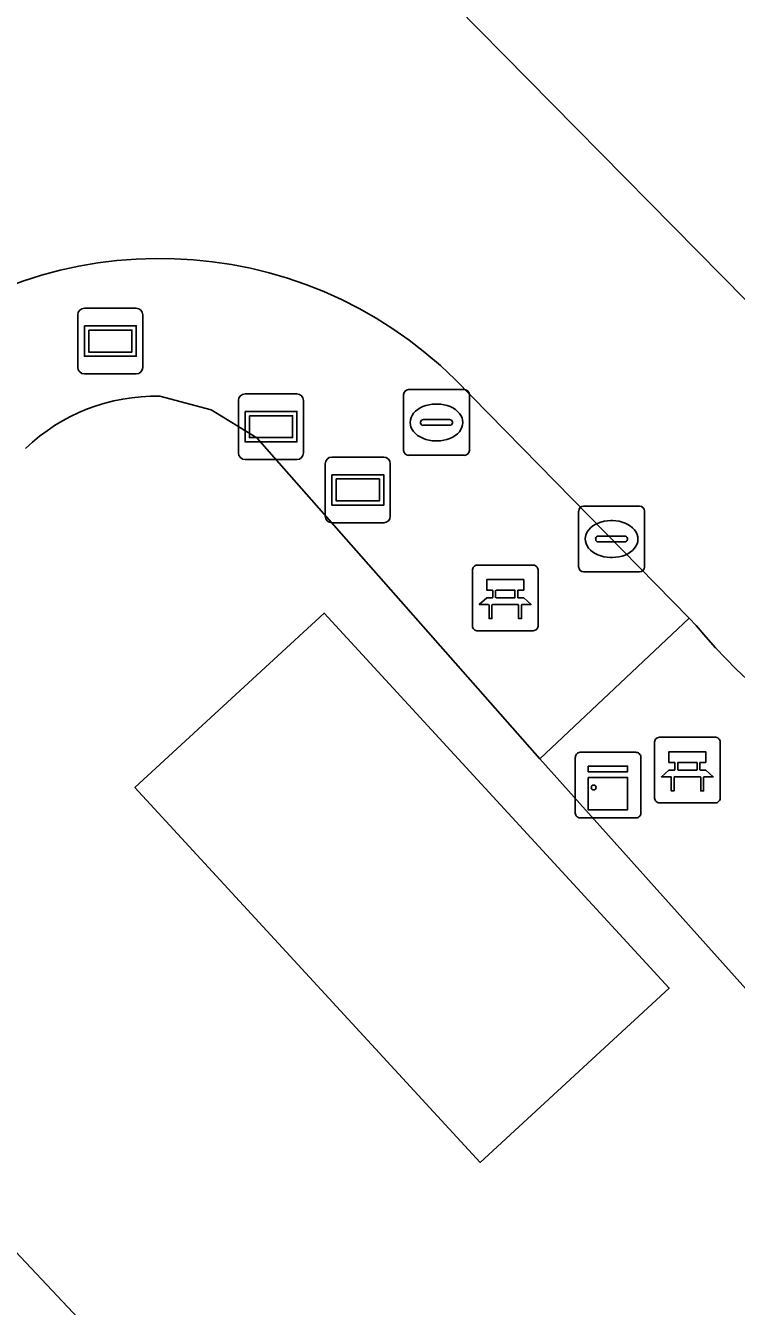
# Model space of a CAD drawing. Extents: x 162661 to 163484, y 380247 to 381230.
# Drawn here: x 163451.13 to 163461.95, y 380868.33 to 380887.82 of the extents above; entities that cross this region are included whole.
import ezdxf

# ---------------------------------------------------------------- set-up
doc = ezdxf.new("R2010")
doc.units = 0
for name, color, linetype in [('IMGEO_Bank', 7, 'Continuous'), ('IMGEO_Brandkraan', 7, 'Continuous'), ('IMGEO_Erf', 7, 'Continuous'), ('IMGEO_Groenvoorziening', 7, 'Continuous'), ('IMGEO_Informatiebord', 7, 'Continuous'), ('IMGEO_Kast', 7, 'Continuous'), ('IMGEO_Kolk', 7, 'Continuous'), ('IMGEO_Pand', 7, 'Continuous'), ('IMGEO_Rijbaan_lokaal_open', 7, 'Continuous'), ('IMGEO_Straatnaambord', 7, 'Continuous'), ('IMGEO_Verkeerseiland_open', 7, 'Continuous'), ('IMGEO_Verklikker', 7, 'Continuous')]:
    doc.layers.add(name, color=color, linetype=linetype)

msp = doc.modelspace()

# ---------------------------------------------------------------- linework, layer by layer
at = {"layer": 'IMGEO_Bank'}
for p, q in [((163457.935, 380878.688), (163457.935, 380879.529)), ((163457.935, 380879.529), (163457.935, 380878.688)), ((163458.01, 380879.613), (163458.851, 380879.613)), ((163458.851, 380879.613), (163458.01, 380879.613)), ((163458.935, 380879.538), (163458.935, 380878.697)), ((163458.935, 380878.697), (163458.935, 380879.538)), ((163458.244, 380879.119), (163458.244, 380879.225)), ((163458.288, 380879.225), (163458.288, 380879.119)), ((163458.576, 380879.231), (163458.294, 380879.231)), ((163458.294, 380879.113), (163458.576, 380879.113)), ((163458.582, 380879.119), (163458.582, 380879.225)), ((163458.626, 380879.225), (163458.626, 380879.119)), ((163458.632, 380879.011), (163458.239, 380879.011)), ((163458.86, 380878.613), (163458.019, 380878.613)), ((163458.019, 380878.613), (163458.86, 380878.613)), ((163460.783, 380876.992), (163461.624, 380876.992)), ((163461.624, 380876.992), (163460.783, 380876.992)), ((163460.708, 380876.067), (163460.708, 380876.908)), ((163460.708, 380876.908), (163460.708, 380876.067)), ((163461.708, 380876.917), (163461.708, 380876.076)), ((163461.708, 380876.076), (163461.708, 380876.917)), ((163461.017, 380876.498), (163461.017, 380876.604)), ((163461.061, 380876.604), (163461.061, 380876.498)), ((163461.349, 380876.61), (163461.067, 380876.61)), ((163461.355, 380876.498), (163461.355, 380876.604)), ((163461.399, 380876.604), (163461.399, 380876.498)), ((163461.405, 380876.39), (163461.012, 380876.39)), ((163461.067, 380876.492), (163461.349, 380876.492)), ((163461.633, 380875.992), (163460.792, 380875.992)), ((163460.792, 380875.992), (163461.633, 380875.992))]:
    msp.add_line(p, q, dxfattribs=at)
for points in [[(163458.238, 380879.231), (163458.152, 380879.231), (163458.152, 380879.392), (163458.715, 380879.392), (163458.715, 380879.231), (163458.632, 380879.231)], [(163458.182, 380879.011), (163458.04, 380879.011), (163458.152, 380879.113), (163458.238, 380879.113)], [(163458.632, 380879.113), (163458.715, 380879.113), (163458.827, 380879.011), (163458.688, 380879.011)], [(163458.232, 380879.004), (163458.232, 380878.797), (163458.189, 380878.797), (163458.189, 380879.004)], [(163458.682, 380879.004), (163458.682, 380878.797), (163458.638, 380878.797), (163458.638, 380879.004)], [(163461.011, 380876.61), (163460.925, 380876.61), (163460.925, 380876.771), (163461.488, 380876.771), (163461.488, 380876.61), (163461.405, 380876.61)], [(163460.955, 380876.39), (163460.813, 380876.39), (163460.925, 380876.492), (163461.011, 380876.492)], [(163461.005, 380876.383), (163461.005, 380876.176), (163460.962, 380876.176), (163460.962, 380876.383)], [(163461.405, 380876.492), (163461.488, 380876.492), (163461.6, 380876.39), (163461.461, 380876.39)], [(163461.455, 380876.383), (163461.455, 380876.176), (163461.411, 380876.176), (163461.411, 380876.383)]]:
    msp.add_lwpolyline(points, dxfattribs=at)
for centre, radius, start, end in [((163458.013, 380879.535), 0.0779, 92.4484, 184.2845), ((163458.013, 380879.535), 0.0779, 92.4484, 184.2845), ((163458.857, 380879.535), 0.0779, 2.4484, 94.2845), ((163458.857, 380879.535), 0.0779, 2.4484, 94.2845), ((163458.237, 380879.224), 0.00671, 2.8957, 87.1043), ((163458.237, 380879.12), 0.00671, 272.8957, 357.1043), ((163458.294, 380879.224), 0.00671, 92.8957, 177.1043), ((163458.294, 380879.12), 0.00671, 182.8957, 267.1043), ((163458.576, 380879.224), 0.00671, 2.8957, 87.1043), ((163458.576, 380879.12), 0.00671, 272.8957, 357.1043), ((163458.633, 380879.224), 0.00671, 92.8957, 177.1043), ((163458.633, 380879.12), 0.00671, 182.8957, 267.1043), ((163458.182, 380879.004), 0.00671, 2.8957, 87.1043), ((163458.239, 380879.004), 0.00671, 92.8957, 177.1043), ((163458.631, 380879.004), 0.00671, 2.8957, 87.1043), ((163458.688, 380879.004), 0.00671, 92.8957, 177.1043), ((163458.013, 380878.691), 0.0779, 182.4484, 274.2845), ((163458.013, 380878.691), 0.0779, 182.4484, 274.2845), ((163458.857, 380878.691), 0.0779, 272.4484, 4.2845), ((163458.857, 380878.691), 0.0779, 272.4484, 4.2845), ((163460.786, 380876.914), 0.0779, 92.4484, 184.2845), ((163460.786, 380876.914), 0.0779, 92.4484, 184.2845), ((163461.63, 380876.914), 0.0779, 2.4484, 94.2845), ((163461.63, 380876.914), 0.0779, 2.4484, 94.2845), ((163461.01, 380876.603), 0.00671, 2.8957, 87.1043), ((163461.067, 380876.603), 0.00671, 92.8957, 177.1043), ((163461.349, 380876.603), 0.00671, 2.8957, 87.1043), ((163461.406, 380876.603), 0.00671, 92.8957, 177.1043), ((163460.955, 380876.383), 0.00671, 2.8957, 87.1043), ((163461.012, 380876.383), 0.00671, 92.8957, 177.1043), ((163461.01, 380876.499), 0.00671, 272.8957, 357.1043), ((163461.067, 380876.499), 0.00671, 182.8957, 267.1043), ((163461.349, 380876.499), 0.00671, 272.8957, 357.1043), ((163461.406, 380876.499), 0.00671, 182.8957, 267.1043), ((163461.404, 380876.383), 0.00671, 2.8957, 87.1043), ((163461.461, 380876.383), 0.00671, 92.8957, 177.1043), ((163460.786, 380876.07), 0.0779, 182.4484, 274.2845), ((163460.786, 380876.07), 0.0779, 182.4484, 274.2845), ((163461.63, 380876.07), 0.0779, 272.4484, 4.2845), ((163461.63, 380876.07), 0.0779, 272.4484, 4.2845)]:
    msp.add_arc(centre, radius, start, end, dxfattribs=at)
at = {"layer": 'IMGEO_Brandkraan'}
for p, q in [((163456.962, 380882.283), (163457.814, 380882.283)), ((163456.887, 380881.357), (163456.887, 380882.209)), ((163457.375, 380882.063), (163457.4, 380882.063)), ((163457.888, 380882.209), (163457.888, 380881.357)), ((163457.146, 380881.777), (163457.146, 380881.789)), ((163457.584, 380881.74), (163457.186, 380881.74)), ((163457.189, 380881.826), (163457.587, 380881.826)), ((163457.63, 380881.789), (163457.63, 380881.777)), ((163457.398, 380881.503), (163457.373, 380881.503)), ((163457.814, 380881.283), (163456.962, 380881.283))]:
    msp.add_line(p, q, dxfattribs=at)
for points in [[(163456.962, 380882.283), (163457.814, 380882.283)], [(163456.887, 380881.357), (163456.887, 380882.209)], [(163457.888, 380882.209), (163457.888, 380881.357)], [(163457.814, 380881.283), (163456.962, 380881.283)]]:
    msp.add_lwpolyline(points, dxfattribs=at)
for centre, radius, start, end in [((163456.964, 380882.207), 0.0765, 91.552, 178.448), ((163456.964, 380882.207), 0.0765, 91.552, 178.448), ((163457.812, 380882.207), 0.0765, 1.552, 88.448), ((163457.812, 380882.207), 0.0765, 1.552, 88.448), ((163457.186, 380881.786), 0.0403, 85.8775, 175.7526), ((163457.183, 380881.776), 0.0366, 178.938, 274.7102), ((163457.587, 380881.783), 0.043, 264.8664, 352.4533), ((163457.591, 380881.788), 0.0386, 1.7309, 96.639), ((163456.964, 380881.359), 0.0765, 181.552, 268.448), ((163456.964, 380881.359), 0.0765, 181.552, 268.448), ((163457.812, 380881.359), 0.0765, 271.552, 358.448), ((163457.812, 380881.359), 0.0765, 271.552, 358.448)]:
    msp.add_arc(centre, radius, start, end, dxfattribs=at)
for centre, major_axis, ratio, start_param, end_param in [((163457.374, 380881.783), (-0.387, 0.002), 0.722429, 4.712389, 7.853982), ((163457.399, 380881.783), (-0.39, 0.002), 0.717154, 1.570796, 4.712389)]:
    msp.add_ellipse(centre, major_axis=major_axis, ratio=ratio, start_param=start_param, end_param=end_param, dxfattribs=at)
at = {"layer": 'IMGEO_Erf'}
msp.add_lwpolyline([(163473.12, 380851.238), (163477.672, 380857.345), (163476.904, 380858.159), (163476.16, 380857.467), (163458.959, 380876.664), (163454.653, 380881.547), (163453.96, 380881.973), (163453.174, 380882.181)], dxfattribs=at)
for points in [[(163452.797, 380876.227), (163455.676, 380878.881), (163460.932, 380873.174), (163458.052, 380870.521)], [(163442.612, 380866.724), (163448.27, 380872.043), (163454.4, 380865.525), (163453.519, 380864.697), (163456.538, 380861.486), (163451.762, 380856.995), (163452.634, 380856.067), (163449.856, 380853.454), (163449.801, 380853.512), (163445.412, 380858.179), (163448.191, 380860.791), (163446.037, 380863.081)]]:
    msp.add_lwpolyline(points, close=True, dxfattribs=at)
msp.add_arc((163453.102, 380879.345), 2.837, 88.5494, 133.9652, dxfattribs=at)
at = {"layer": 'IMGEO_Groenvoorziening'}
for points in [[(163453.174, 380882.181), (163453.96, 380881.973), (163454.653, 380881.547), (163458.959, 380876.664), (163461.232, 380878.804), (163457.673, 380882.439)], [(163461.34, 380878.694), (163461.232, 380878.804), (163458.959, 380876.664), (163476.16, 380857.467), (163476.904, 380858.159), (163477.672, 380857.345), (163478.144, 380856.845), (163478.688, 380856.268)]]:
    msp.add_lwpolyline(points, dxfattribs=at)
for centre, radius, start, end in [((163453.175, 380877.866), 6.414, 45.4677, 130.5551), ((163453.102, 380879.345), 2.837, 88.5494, 133.9652), ((163467.152, 380883.417), 7.489, 219.1015, 273.6063)]:
    msp.add_arc(centre, radius, start, end, dxfattribs=at)
at = {"layer": 'IMGEO_Informatiebord'}
for p, q in [((163454.373, 380881.319), (163454.373, 380882.119)), ((163454.373, 380882.119), (163454.373, 380881.319)), ((163454.473, 380882.219), (163455.263, 380882.219)), ((163455.263, 380882.219), (163454.473, 380882.219)), ((163455.363, 380882.119), (163455.363, 380881.319)), ((163455.363, 380881.319), (163455.363, 380882.119)), ((163455.263, 380881.219), (163454.473, 380881.219)), ((163454.473, 380881.219), (163455.263, 380881.219))]:
    msp.add_line(p, q, dxfattribs=at)
for points in [[(163454.474, 380881.951), (163455.262, 380881.951), (163455.262, 380881.487), (163454.474, 380881.487), (163454.474, 380881.951)], [(163454.539, 380881.886), (163454.539, 380881.552), (163455.197, 380881.552), (163455.197, 380881.886), (163454.539, 380881.886)]]:
    msp.add_lwpolyline(points, dxfattribs=at)
for centre, start, end in [((163454.473, 380882.119), 90, 180), ((163454.473, 380882.119), 90, 180), ((163455.263, 380882.119), 0, 90), ((163455.263, 380882.119), 360, 90), ((163454.473, 380881.319), 180, 270), ((163454.473, 380881.319), 180, 270), ((163455.263, 380881.319), 270, 0), ((163455.263, 380881.319), 270, 0)]:
    msp.add_arc(centre, 0.1, start, end, dxfattribs=at)
at = {"layer": 'IMGEO_Kast'}
for p, q in [((163459.501, 380875.838), (163459.501, 380876.679)), ((163459.501, 380876.679), (163459.501, 380875.838)), ((163459.576, 380876.763), (163460.417, 380876.763)), ((163460.417, 380876.763), (163459.576, 380876.763)), ((163460.501, 380876.688), (163460.501, 380875.847)), ((163460.501, 380875.847), (163460.501, 380876.688)), ((163460.426, 380875.763), (163459.585, 380875.763)), ((163459.585, 380875.763), (163460.426, 380875.763))]:
    msp.add_line(p, q, dxfattribs=at)
for points in [[(163459.696, 380876.553), (163460.296, 380876.553), (163460.296, 380876.468), (163459.696, 380876.468), (163459.696, 380876.553)], [(163459.696, 380876.378), (163460.296, 380876.378), (163460.296, 380875.889), (163459.696, 380875.889), (163459.696, 380876.378)]]:
    msp.add_lwpolyline(points, dxfattribs=at)
msp.add_circle((163459.78, 380876.227), 0.0377, dxfattribs=at)
for centre, start, end in [((163459.579, 380876.685), 92.4484, 184.2845), ((163459.579, 380876.685), 92.4484, 184.2845), ((163460.423, 380876.685), 2.4484, 94.2845), ((163460.423, 380876.685), 2.4484, 94.2845), ((163459.579, 380875.841), 182.4484, 274.2845), ((163459.579, 380875.841), 182.4484, 274.2845), ((163460.423, 380875.841), 272.4484, 4.2845), ((163460.423, 380875.841), 272.4484, 4.2845)]:
    msp.add_arc(centre, 0.0779, start, end, dxfattribs=at)
at = {"layer": 'IMGEO_Kolk'}
for p, q in [((163459.627, 380880.509), (163460.479, 380880.509)), ((163459.552, 380879.583), (163459.552, 380880.435)), ((163460.04, 380880.289), (163460.065, 380880.289)), ((163460.553, 380880.435), (163460.553, 380879.583)), ((163459.811, 380880.003), (163459.811, 380880.015)), ((163460.249, 380879.966), (163459.851, 380879.966)), ((163459.854, 380880.052), (163460.252, 380880.052)), ((163460.295, 380880.015), (163460.295, 380880.003)), ((163460.063, 380879.729), (163460.038, 380879.729)), ((163460.479, 380879.509), (163459.627, 380879.509))]:
    msp.add_line(p, q, dxfattribs=at)
for points in [[(163459.627, 380880.509), (163460.479, 380880.509)], [(163459.552, 380879.583), (163459.552, 380880.435)], [(163460.553, 380880.435), (163460.553, 380879.583)], [(163460.479, 380879.509), (163459.627, 380879.509)]]:
    msp.add_lwpolyline(points, dxfattribs=at)
for centre, radius, start, end in [((163459.629, 380880.433), 0.0765, 91.552, 178.448), ((163459.629, 380880.433), 0.0765, 91.552, 178.448), ((163460.477, 380880.433), 0.0765, 1.552, 88.448), ((163460.477, 380880.433), 0.0765, 1.552, 88.448), ((163459.851, 380880.012), 0.0403, 85.8775, 175.7526), ((163459.848, 380880.002), 0.0366, 178.938, 274.7102), ((163460.252, 380880.009), 0.043, 264.8664, 352.4533), ((163460.256, 380880.014), 0.0386, 1.7309, 96.639), ((163459.629, 380879.585), 0.0765, 181.552, 268.448), ((163459.629, 380879.585), 0.0765, 181.552, 268.448), ((163460.477, 380879.585), 0.0765, 271.552, 358.448), ((163460.477, 380879.585), 0.0765, 271.552, 358.448)]:
    msp.add_arc(centre, radius, start, end, dxfattribs=at)
for centre, major_axis, ratio, start_param, end_param in [((163460.039, 380880.009), (-0.387, 0.002), 0.722429, 4.712389, 7.853982), ((163460.064, 380880.009), (-0.39, 0.002), 0.717154, 1.570796, 4.712389)]:
    msp.add_ellipse(centre, major_axis=major_axis, ratio=ratio, start_param=start_param, end_param=end_param, dxfattribs=at)
at = {"layer": 'IMGEO_Pand'}
for points in [[(163452.797, 380876.227), (163458.052, 380870.521), (163460.932, 380873.174), (163455.676, 380878.881)], [(163453.519, 380864.697), (163454.4, 380865.525), (163448.27, 380872.043), (163442.612, 380866.724), (163446.037, 380863.081), (163448.191, 380860.791), (163448.742, 380860.205), (163451.762, 380856.995), (163456.538, 380861.486)]]:
    msp.add_lwpolyline(points, close=True, dxfattribs=at)
at = {"layer": 'IMGEO_Rijbaan_lokaal_open'}
for points in [[(163464.313, 380881.399), (163456.568, 380889.254), (163455.254, 380890.254)], [(163457.673, 380882.439), (163461.232, 380878.804), (163461.34, 380878.694)]]:
    msp.add_lwpolyline(points, dxfattribs=at)
for centre, radius, start, end in [((163453.175, 380877.866), 6.414, 45.4677, 130.5551), ((163467.152, 380883.417), 7.489, 219.1015, 273.6063)]:
    msp.add_arc(centre, radius, start, end, dxfattribs=at)
at = {"layer": 'IMGEO_Straatnaambord'}
for p, q in [((163451.927, 380882.622), (163451.927, 380883.422)), ((163451.927, 380883.422), (163451.927, 380882.622)), ((163452.027, 380883.522), (163452.817, 380883.522)), ((163452.817, 380883.522), (163452.027, 380883.522)), ((163452.917, 380883.422), (163452.917, 380882.622)), ((163452.917, 380882.622), (163452.917, 380883.422)), ((163452.817, 380882.522), (163452.027, 380882.522)), ((163452.027, 380882.522), (163452.817, 380882.522))]:
    msp.add_line(p, q, dxfattribs=at)
for points in [[(163452.028, 380883.254), (163452.816, 380883.254), (163452.816, 380882.79), (163452.028, 380882.79), (163452.028, 380883.254)], [(163452.093, 380883.189), (163452.093, 380882.855), (163452.751, 380882.855), (163452.751, 380883.189), (163452.093, 380883.189)]]:
    msp.add_lwpolyline(points, dxfattribs=at)
for centre, start, end in [((163452.027, 380883.422), 90, 180), ((163452.027, 380883.422), 90, 180), ((163452.817, 380883.422), 0, 90), ((163452.817, 380883.422), 360, 90), ((163452.027, 380882.622), 180, 270), ((163452.027, 380882.622), 180, 270), ((163452.817, 380882.622), 270, 0), ((163452.817, 380882.622), 270, 0)]:
    msp.add_arc(centre, 0.1, start, end, dxfattribs=at)
at = {"layer": 'IMGEO_Verkeerseiland_open'}
msp.add_lwpolyline([(163455.254, 380890.254), (163456.568, 380889.254), (163464.313, 380881.399)], dxfattribs=at)
at = {"layer": 'IMGEO_Verklikker'}
for p, q in [((163455.795, 380881.256), (163456.585, 380881.256)), ((163456.585, 380881.256), (163455.795, 380881.256)), ((163455.695, 380880.356), (163455.695, 380881.156)), ((163455.695, 380881.156), (163455.695, 380880.356)), ((163456.685, 380881.156), (163456.685, 380880.356)), ((163456.685, 380880.356), (163456.685, 380881.156)), ((163456.585, 380880.256), (163455.795, 380880.256)), ((163455.795, 380880.256), (163456.585, 380880.256))]:
    msp.add_line(p, q, dxfattribs=at)
for points in [[(163455.796, 380880.988), (163456.584, 380880.988), (163456.584, 380880.524), (163455.796, 380880.524), (163455.796, 380880.988)], [(163455.861, 380880.923), (163455.861, 380880.589), (163456.519, 380880.589), (163456.519, 380880.923), (163455.861, 380880.923)]]:
    msp.add_lwpolyline(points, dxfattribs=at)
for centre, start, end in [((163455.795, 380881.156), 90, 180), ((163455.795, 380881.156), 90, 180), ((163456.585, 380881.156), 0, 90), ((163456.585, 380881.156), 360, 90), ((163455.795, 380880.356), 180, 270), ((163455.795, 380880.356), 180, 270), ((163456.585, 380880.356), 270, 0), ((163456.585, 380880.356), 270, 0)]:
    msp.add_arc(centre, 0.1, start, end, dxfattribs=at)

doc.saveas('drawing.dxf')
